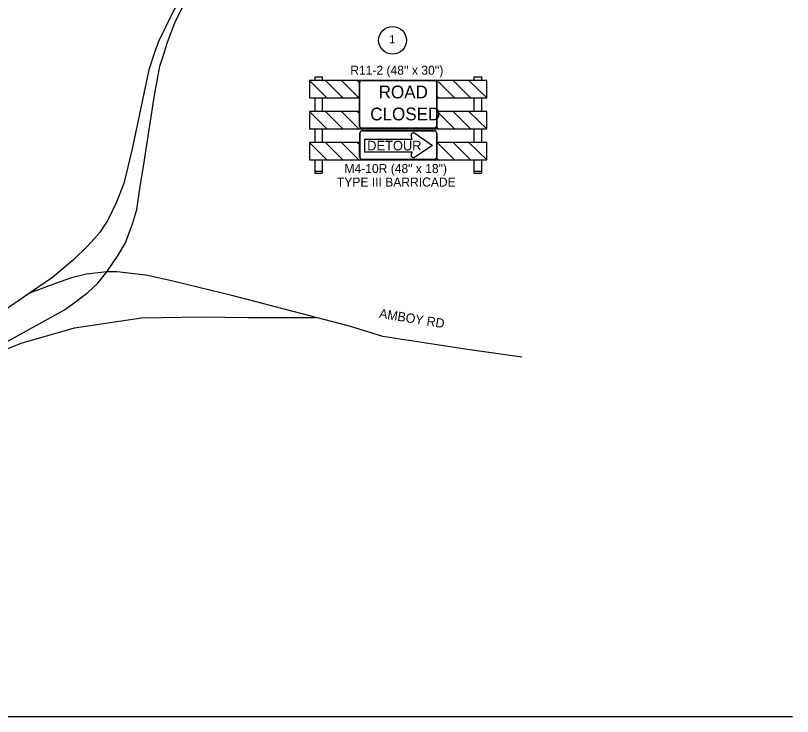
# Model space of a CAD drawing. Extents: x 886234 to 968767, y 455416 to 684046.
# Drawn here: x 912527 to 923047, y 455416 to 464909 of the extents above; entities that cross this region are included whole.
import ezdxf

# ---------------------------------------------------------------- set-up
doc = ezdxf.new("R2010")
doc.units = 0
for name, color, linetype in [('Scratch_Level_3', 7, 'Continuous'), ('TC DEV BARRICADE', 7, 'Continuous'), ('TC DEV SIGN BLACK 239', 7, 'Continuous'), ('TC DEV SIGN BLACK ZERO', 7, 'Continuous'), ('TC DEV SIGN ORANGE', 7, 'Continuous'), ('TC DEV SIGN WHITE', 7, 'Continuous'), ('TC LABEL TEXT', 7, 'Continuous')]:
    doc.layers.add(name, color=color, linetype=linetype)

msp = doc.modelspace()

# ---------------------------------------------------------------- linework, layer by layer
at = {"layer": 'Scratch_Level_3'}
msp.add_line((904674, 455416), (923047, 455416), dxfattribs=at)
at = {"layer": 'TC DEV BARRICADE'}
for p, q in [((916578, 464079), (916680, 464079)), ((916578, 464079), (916578, 464028)), ((916680, 464079), (916680, 464028)), ((918734, 464079), (918835, 464079)), ((918734, 464079), (918734, 464028)), ((918835, 464079), (918835, 464028)), ((916507, 464028), (916507, 463793)), ((916723, 464028), (916507, 464028)), ((916507, 464028), (916742, 463793)), ((918907, 464028), (916507, 464028)), ((916958, 463793), (916723, 464028)), ((917155, 464028), (916939, 464028)), ((916939, 464028), (917174, 463793)), ((917185, 463998), (917155, 464028)), ((917184, 463793), (917183, 463990)), ((918451, 464028), (918235, 464028)), ((918235, 464028), (918471, 463793)), ((918687, 463793), (918451, 464028)), ((918907, 464028), (918667, 464028)), ((918667, 464028), (918907, 463793)), ((918907, 463793), (918907, 464028)), ((918907, 463793), (918907, 464028)), ((916507, 463793), (917184, 463793)), ((916578, 463793), (916578, 463609)), ((916680, 463793), (916680, 463609)), ((916742, 463793), (916958, 463793)), ((917174, 463793), (917184, 463793)), ((918255, 463793), (918230, 463818)), ((918230, 463818), (918230, 463793)), ((918230, 463793), (918907, 463793)), ((918230, 463793), (918255, 463793)), ((918471, 463793), (918687, 463793)), ((918734, 463793), (918734, 463609)), ((918835, 463793), (918835, 463609)), ((916507, 463609), (916507, 463374)), ((916723, 463609), (916507, 463609)), ((916507, 463609), (916742, 463374)), ((917184, 463609), (916507, 463609)), ((916958, 463374), (916723, 463609)), ((916939, 463609), (917174, 463374)), ((917155, 463609), (916939, 463609)), ((917184, 463580), (917155, 463609)), ((918907, 463609), (918230, 463609)), ((918451, 463609), (918235, 463609)), ((918235, 463609), (918471, 463374)), ((918687, 463374), (918451, 463609)), ((918907, 463609), (918667, 463609)), ((918667, 463609), (918907, 463374)), ((918907, 463374), (918907, 463609)), ((918907, 463374), (918907, 463609)), ((917184, 463412), (917184, 463580)), ((918255, 463374), (918227, 463401)), ((916507, 463374), (918907, 463374)), ((916578, 463374), (916578, 463191)), ((916680, 463374), (916680, 463191)), ((916742, 463374), (916958, 463374)), ((917174, 463374), (917244, 463374)), ((918169, 463374), (918255, 463374)), ((918471, 463374), (918687, 463374)), ((918734, 463374), (918734, 463191)), ((918835, 463374), (918835, 463191)), ((916507, 463191), (916507, 462955)), ((916723, 463191), (916507, 463191)), ((916507, 463191), (916742, 462955)), ((917183, 463191), (916507, 463191)), ((916958, 462955), (916723, 463191)), ((916939, 463191), (917174, 462955)), ((917155, 463191), (916939, 463191)), ((917184, 463162), (917155, 463191)), ((918907, 463191), (918230, 463191)), ((918451, 463191), (918235, 463191)), ((918235, 463191), (918471, 462955)), ((918687, 462955), (918451, 463191)), ((918907, 463191), (918667, 463191)), ((918667, 463191), (918907, 462955)), ((918907, 462955), (918907, 463191)), ((918907, 462955), (918907, 463191)), ((917184, 462994), (917184, 463162)), ((918255, 462955), (918227, 462983)), ((916507, 462955), (918907, 462955)), ((916578, 462955), (916578, 462772)), ((916680, 462955), (916680, 462772)), ((916742, 462955), (916958, 462955)), ((917174, 462955), (917244, 462955)), ((918169, 462955), (918255, 462955)), ((918471, 462955), (918687, 462955)), ((918734, 462955), (918734, 462772)), ((918835, 462955), (918835, 462772)), ((916578, 462803), (916680, 462803)), ((916578, 462772), (916680, 462772)), ((918734, 462803), (918835, 462803)), ((918734, 462772), (918835, 462772))]:
    msp.add_line(p, q, dxfattribs=at)
for centre, major_axis, start_param, end_param in [((917245, 463990), (-61, 0), 6.074789, 6.283185), ((917245, 463412), (61, 0), 3.141593, 4.712389), ((918169, 463412), (61, 0), 4.712497, 5.996053), ((917245, 462994), (61, 0), 3.141593, 4.712389), ((918169, 462994), (61, 0), 4.712497, 5.996053)]:
    msp.add_ellipse(centre, major_axis=major_axis, ratio=0.625, start_param=start_param, end_param=end_param, dxfattribs=at)
at = {"layer": 'TC DEV SIGN BLACK 239'}
msp.add_line((918203, 463381), (917213, 463381), dxfattribs=at)
for points in [[(917213, 464032), (918203, 464032)], [(917187, 463407), (917187, 464006)], [(918230, 464006), (918230, 463407)]]:
    msp.add_lwpolyline(points, dxfattribs=at)
for centre, start, end in [((917213, 464006), 90, 180), ((918203, 464006), 0, 90), ((917213, 463407), 180, 270.0009), ((918203, 463407), 270.0009, 360)]:
    msp.add_arc(centre, 26.1, start, end, dxfattribs=at)
at = {"layer": 'TC DEV SIGN BLACK ZERO'}
for p, q in [((917189, 463315), (917189, 462990)), ((918199, 463348), (917222, 463348)), ((917936, 463314), (918173, 463147)), ((918231, 462990), (918231, 463315)), ((917255, 463060), (917255, 463236)), ((917255, 463236), (917897, 463236)), ((917897, 463236), (917886, 463287)), ((918173, 463147), (917936, 462991)), ((917896, 463060), (917255, 463060)), ((917886, 463018), (917896, 463060)), ((917222, 462957), (918199, 462957))]:
    msp.add_line(p, q, dxfattribs=at)
for points in [[(917189, 462990), (917189, 463315)], [(917222, 463348), (918199, 463348)], [(918231, 463315), (918231, 462990)], [(918199, 462957), (917222, 462957)]]:
    msp.add_lwpolyline(points, dxfattribs=at)
for centre, start, end in [((917222, 463315), 90, 180), ((917222, 463315), 90, 180), ((918199, 463315), 360, 90), ((918199, 463315), 360, 90), ((917222, 462990), 180, 270), ((917222, 462990), 180, 270), ((918199, 462990), 270, 360), ((918199, 462990), 270, 360)]:
    msp.add_arc(centre, 32.6, start, end, dxfattribs=at)
for centre, start_param, end_param in [((917917, 463295), 0.96961, 3.452569), ((917917, 463010), 2.830617, 5.313577)]:
    msp.add_ellipse(centre, major_axis=(33, 0), ratio=0.720018, start_param=start_param, end_param=end_param, dxfattribs=at)
at = {"layer": 'TC DEV SIGN ORANGE'}
for p, q in [((917936, 463314), (918173, 463147)), ((917255, 463060), (917255, 463236)), ((917255, 463236), (917897, 463236)), ((917897, 463236), (917886, 463287)), ((918173, 463147), (917936, 462991)), ((917896, 463060), (917255, 463060)), ((917886, 463018), (917896, 463060))]:
    msp.add_line(p, q, dxfattribs=at)
for centre, start_param, end_param in [((917917, 463295), 0.96961, 3.452569), ((917917, 463010), 2.830617, 5.313577)]:
    msp.add_ellipse(centre, major_axis=(33, 0), ratio=0.720018, start_param=start_param, end_param=end_param, dxfattribs=at)
at = {"layer": 'TC DEV SIGN WHITE'}
msp.add_line((918203, 463384), (917213, 463384), dxfattribs=at)
for points in [[(917213, 464029), (918203, 464029)], [(917191, 463407), (917191, 464006)], [(918226, 464006), (918226, 463407)]]:
    msp.add_lwpolyline(points, dxfattribs=at)
for centre, start, end in [((917213, 464006), 90, 180), ((918203, 464006), 0, 90), ((917213, 463407), 180, 270.0009), ((918203, 463407), 270.0009, 360)]:
    msp.add_arc(centre, 22.8, start, end, dxfattribs=at)
at = {"layer": 'TC LABEL TEXT'}
for points in [[(914585, 464547), (914683, 464810), (914772, 464985), (914874, 465163), (914983, 465332), (915272, 465728), (915495, 466116), (915701, 466579), (915824, 466949), (915888, 467231), (915959, 467648), (916203, 469588), (916241, 469828)], [(915448, 466245), (914828, 465261), (914662, 464965), (914462, 464559), (914410, 464408), (914334, 464173), (914105, 463104), (913994, 462635), (913888, 462371), (913776, 462136), (913665, 461966), (913512, 461796), (913313, 461602), (913026, 461361), (912717, 461147)], [(913765, 461438), (913917, 461661), (914017, 461831), (914117, 462101), (914170, 462283), (914216, 462594), (914269, 462923), (914409, 463832), (914483, 464223), (914534, 464387), (914585, 464547)], [(911776, 460140), (912715, 460663), (913190, 460921), (913354, 461038), (913512, 461162), (913642, 461285), (913765, 461438)], [(913765, 461438), (913489, 461408), (913284, 461355), (913067, 461279), (912717, 461147)], [(916599, 460819), (915457, 461116), (914860, 461261), (914621, 461320), (914293, 461391), (913900, 461438), (913765, 461438)], [(912717, 461147), (911682, 460440), (911336, 460199), (910850, 459892)], [(911776, 460140), (912604, 460470), (913325, 460680), (914234, 460815), (915049, 460829), (915678, 460819), (916599, 460819)], [(919384, 460284), (918647, 460387), (918207, 460453), (917502, 460560), (917051, 460701), (916599, 460819)]]:
    msp.add_lwpolyline(points, dxfattribs=at)
msp.add_circle((917632, 464572), 188, dxfattribs=at)

# ---------------------------------------------------------------- texts
at = {"layer": 'TC DEV BARRICADE'}
for s, p in [("R11-2 (48'' x 30'')", (917060, 464107)), ('M4-10R (48" x 18")', (916981, 462775)), ('TYPE III BARRICADE', (916879, 462592))]:
    msp.add_text(s, height=122.24, rotation=360, dxfattribs=at).set_placement(p)
at = {"layer": 'TC DEV SIGN BLACK 239'}
for s, p in [('ROAD', (917444, 463787)), ('CLOSED', (917330, 463489))]:
    msp.add_text(s, height=172.6, rotation=360, dxfattribs=at).set_placement(p)
at = {"layer": 'TC DEV SIGN BLACK ZERO'}
msp.add_text('DETOUR', height=130.3, dxfattribs=at).set_placement((917289, 463082))
at = {"layer": 'TC LABEL TEXT'}
msp.add_text('1', height=112, dxfattribs=at).set_placement((917587, 464532))
msp.add_text('AMBOY RD', height=125, rotation=350.7417, dxfattribs=at).set_placement((917445, 460817))

doc.saveas('drawing.dxf')
